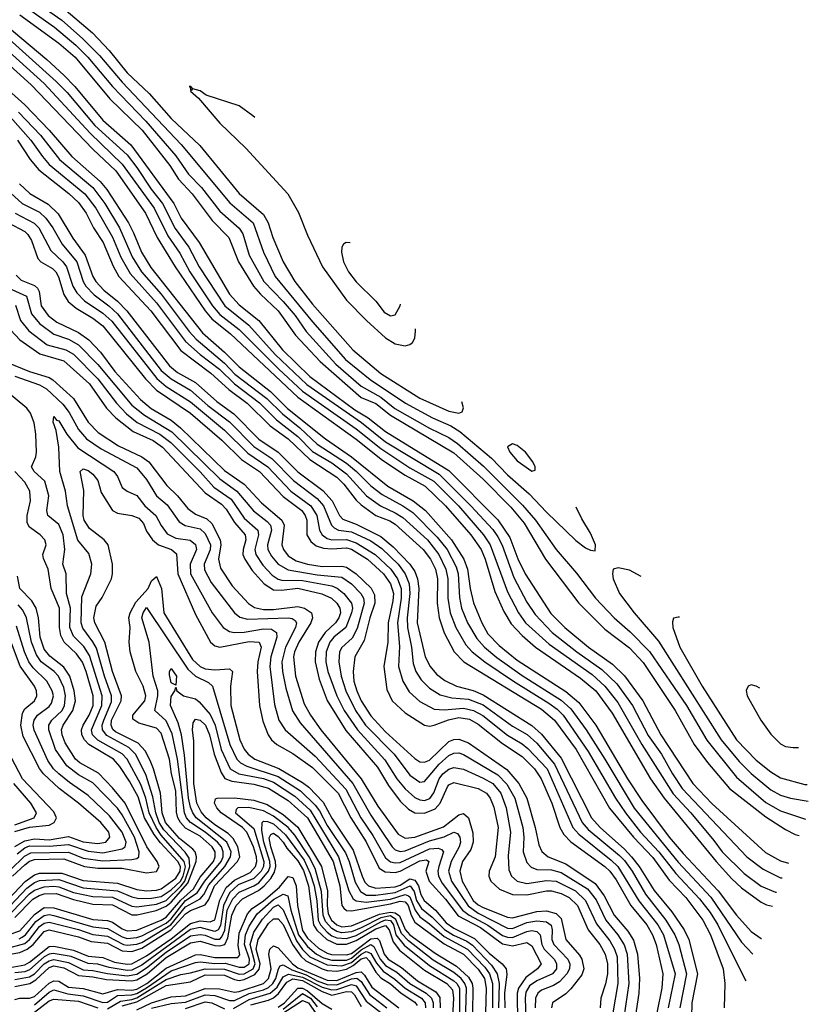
# Model space of a CAD drawing. Header units: inches. Extents: x 501365 to 657855, y 482276 to 547543.
# Tile 927 of 957: x 643629 to 646864, y 491284 to 495324. Entities that reach past the tile are written whole.
import ezdxf

# ---------------------------------------------------------------- set-up
doc = ezdxf.new("R2010")
doc.units = ezdxf.units.IN
doc.header["$MEASUREMENT"] = 0
doc.layers.add('A6449', color=7, linetype='Continuous')

msp = doc.modelspace()

# ---------------------------------------------------------------- linework, layer by layer
at = {"layer": 'A6449', "color": 5}
for points, elevation in [([(643530, 495464.3), (643772.7, 495292.7), (643859.4, 495219.4), (643909.5, 495170), (644010, 495050.1), (644146.8, 494906.8), (644270, 494765.6), (644322.2, 494690), (644375, 494635), (644450, 494538.3), (644530, 494468.3), (644545.1, 494445.1), (644570, 494357.7), (644631.2, 494250), (644710, 494167.9), (644758.8, 494110), (644804.6, 494044.6), (644925.5, 493910), (645030, 493819.9), (645110, 493775.6), (645168.7, 493728.7), (645310, 493648.5), (645389.9, 493609.9), (645425.1, 493585.1), (645532.1, 493492.1), (645692, 493332), (645745.6, 493270), (645830, 493150.6), (645912.7, 493052.7), (645990.6, 492950), (646067.8, 492870), (646132.7, 492812.7), (646212.4, 492732.4), (646364.1, 492510), (646447.4, 492367.4), (646570, 492215.6), (646690, 492112.3), (646750, 492077.8), (646852.6, 492043.6)], 5040), ([(643704.4, 495390), (643802.3, 495322.3), (643887, 495247), (643956.9, 495176.9), (644050, 495067), (644291.6, 494811.6), (644491.8, 494571.8), (644586.4, 494490), (644629.4, 494370), (644677.6, 494270), (644830, 494084.6), (644965.1, 493930), (645067.1, 493847.1), (645212.3, 493750), (645321.9, 493690), (645397.5, 493657.4), (645434.1, 493634.1), (645564.3, 493524.3), (645630, 493456.3), (645718.7, 493378.7), (645790, 493302.7), (645910, 493187.5), (645950, 493157.7), (645970, 493147.4), (645990, 493144.9), (645990.9, 493169.1), (645970, 493217.6), (645935.4, 493275.4), (645912.4, 493323.8)], 5060), ([(643809.9, 495369.9), (643928.3, 495270), (643996.9, 495196.9), (644070, 495105.8), (644160.6, 495020.6), (644250, 494918.9), (644368, 494808), (644530, 494611.3), (644630, 494525), (644649.2, 494490), (644667.3, 494430), (644709.4, 494330), (644757.5, 494250), (644830, 494156.2), (644996.2, 493970), (645110, 493872), (645270, 493771.5), (645390, 493718.1), (645430.4, 493709.6), (645444.8, 493715.2), (645449.2, 493730.8), (645442.6, 493755.4)], 5080), ([(643630, 495343.5), (643790, 495227.5), (643856.4, 495170), (643999.4, 494999.4), (644131.9, 494870), (644245.7, 494725.7), (644281, 494670), (644337.4, 494610), (644419.4, 494499.4), (644486.8, 494430), (644526.5, 494330), (644588.9, 494230), (644617.1, 494197.1), (644690, 494129.1), (644760.1, 494030), (644861.4, 493921.4), (645030, 493774.4), (645090, 493748.8), (645150, 493701.3), (645410, 493547), (645530, 493438.7), (645643.3, 493323.3), (645698.7, 493258.7), (645786.7, 493110), (645922.8, 492930), (646030, 492823.8), (646130, 492746.2), (646186.4, 492686.4), (646317.6, 492490), (646395.7, 492350), (646450, 492277), (646540.5, 492170), (646690, 492053), (646770, 492001.3), (646810, 491981.5), (646826.2, 491977.4)], 5020), ([(643542.3, 495282.3), (643779.2, 495070), (643824.4, 495024.4), (643938.2, 494890), (644070, 494768.9), (644110, 494717.3), (644168.4, 494628.4), (644215.5, 494570), (644267.5, 494467.5), (644323.5, 494390), (644366.2, 494310), (644471.2, 494150), (644568.9, 494070), (644677.3, 493950), (644807.3, 493827.3), (645031, 493671), (645130, 493592.4), (645350, 493459.9), (645480, 493330), (645570, 493232.1), (645590, 493201.6), (645607.7, 493167.7), (645656, 493036), (645710, 492934.4), (645743.5, 492883.5), (645813.6, 492810), (645915.1, 492730), (646017.6, 492657.6), (646078.9, 492598.9), (646143.2, 492510), (646207.7, 492387.7), (646261.4, 492310), (646306.7, 492230), (646347.1, 492170), (646611.5, 491890), (646678.9, 491838.9), (646750, 491803.7), (646756.3, 491802.8)], 4960), ([(643570, 495304.1), (643741.1, 495161.1), (643810, 495096.1), (643855.6, 495050), (643970, 494911.5), (644085.6, 494810), (644262.1, 494570), (644291.2, 494510), (644365, 494410), (644490, 494197.3), (644530, 494153.9), (644610, 494089.4), (644707, 493970), (644820, 493860), (645003.4, 493723.4), (645058.5, 493690), (645130, 493634), (645390, 493473.8), (645590, 493271.4), (645639.1, 493199.1), (645672.2, 493112.2), (645702.1, 493050), (645808, 492888), (645865.4, 492830), (645962.4, 492750), (646060.2, 492680.2), (646110, 492632.6), (646184.6, 492530), (646259.3, 492390), (646390.7, 492190), (646468.6, 492108.6), (646687.8, 491907.8), (646750, 491872.8), (646783.2, 491863.2)], 4980), ([(643525.7, 495245.7), (643730, 495061.5), (643918.3, 494858.3), (644050, 494731.5), (644180.9, 494550), (644236.9, 494436.9), (644286.1, 494366.1), (644327.4, 494290), (644419.6, 494150), (644450, 494114.4), (644530, 494053.4), (644692.3, 493890), (644790, 493800.4), (645010, 493645.4), (645110, 493564.2), (645230, 493485.4), (645328.2, 493430), (645428.7, 493328.7), (645531.7, 493210), (645558.6, 493170), (645630, 492977.2), (645675.9, 492890), (645703.5, 492850), (645801.7, 492761.7), (645977.1, 492637.1), (646030, 492589.8), (646082.2, 492522.2), (646181.3, 492350), (646310, 492148), (646382.2, 492070), (646476.8, 491956.8), (646510.1, 491910), (646601.1, 491821.1), (646670, 491769.1), (646730, 491744.8), (646733.3, 491744.5)], 4940), ([(643483.1, 495230), (643676.7, 495056.7), (643930, 494792.3), (644023.3, 494703.2), (644145.9, 494530), (644192.9, 494430), (644266.5, 494310), (644389.9, 494129.9), (644417, 494097), (644494.7, 494034.7), (644770, 493774.7), (645010, 493603), (645117.2, 493517.2), (645210, 493454.9), (645292.6, 493410), (645376.1, 493330), (645479.8, 493210), (645521.8, 493150), (645539.1, 493110), (645577.7, 492977.7), (645615.3, 492895.3), (645645.7, 492845.7), (645690, 492796.8), (645744.6, 492750), (645930, 492622.7), (645992, 492570), (646059.2, 492479.2), (646217.3, 492210), (646273.4, 492130), (646486.2, 491870), (646550, 491799), (646590, 491761.8), (646670, 491703.3), (646692.7, 491692.7), (646717.6, 491687.3)], 4920), ([(643407.9, 495190), (643650, 494974.6), (643750.6, 494870), (643843.1, 494763.1), (643960, 494660), (643986.7, 494626.7), (644075, 494490), (644096.6, 494450), (644129.3, 494370), (644167.5, 494307.5), (644378.7, 494038.7), (644470, 493959.4), (644530, 493899.3), (644658.6, 493798.6), (644728.4, 493728.4), (644884.2, 493604.2), (644990.7, 493530.7), (645138.7, 493410), (645243.2, 493350), (645293.5, 493310), (645400.5, 493190), (645451.4, 493110), (645466.2, 493070), (645477.3, 492990), (645490.9, 492930.9), (645524.4, 492850), (645550, 492804.9), (645596.2, 492756.2), (645670, 492696.2), (645870, 492567.4), (645922.9, 492522.9), (645992.7, 492430), (646122.9, 492210), (646181.1, 492121.1), (646293.8, 491970), (646350, 491903.1), (646494.7, 491750), (646570.1, 491650), (646630, 491583), (646670, 491554.7), (646671.8, 491554.2)], 4880), ([(644332, 495050), (644324.7, 495050), (644328.5, 495048.5), (644330, 495034), (644337.9, 495037.9), (644330.6, 495030), (644362.2, 495002.2), (644450, 494899.3), (644556.9, 494796.9), (644728.8, 494608.8), (644772.6, 494532.6), (644810, 494439.2), (644871.5, 494310), (644970, 494173.3), (645051.2, 494090), (645130, 494018.7), (645170, 493994), (645210, 493985.5), (645230, 493991.3), (645240.3, 493999.8), (645250, 494017.4), (645253.4, 494046.6), (645252.6, 494055.7)], 5120), ([(644594.5, 494922.4), (644586, 494930), (644530, 494969.9), (644393.9, 495014), (644370, 495032.5), (644340.1, 495040.1), (644332, 495050)], 5120), ([(643590, 494924.6), (643675.6, 494830), (643722.4, 494762.4), (643750.7, 494730), (643895.9, 494610), (643941.8, 494550), (644010, 494431.5), (644044.4, 494350), (644081.9, 494281.9), (644190, 494162), (644310, 494003.5), (644370.2, 493950.2), (644449.4, 493889.4), (644510, 493830), (644612.3, 493752.3), (644682.8, 493682.8), (644770, 493613.7), (644830, 493552.8), (644910, 493505.1), (644970, 493460.6), (645052.4, 493370), (645109.2, 493329.2), (645170, 493301.3), (645201.2, 493281.2), (645301.7, 493190), (645348.9, 493130), (645377.6, 493070), (645385.5, 493030), (645385.4, 492950), (645394.5, 492890), (645417.8, 492830), (645459.7, 492759.7), (645485.8, 492730), (645537.2, 492690), (645655.4, 492610), (645800.1, 492520.1), (645834.5, 492494.5), (645858.2, 492470), (645961.6, 492321.6), (646072.9, 492130), (646113.7, 492070), (646175.5, 491990), (646251.2, 491910), (646320.6, 491820.6), (646417.3, 491717.3), (646460.9, 491660.9), (646493, 491610), (646604.6, 491384.6), (646607.2, 491380.9)], 4840), ([(643624.6, 494944.6), (643714.2, 494850), (643792, 494750), (643930, 494635.1), (643978, 494570), (644038.3, 494470), (644091.1, 494351.1), (644128.5, 494290), (644210, 494197.5), (644324.8, 494044.8), (644353.5, 494013.5), (644470, 493915.3), (644511.3, 493870), (644643.1, 493770), (644706.8, 493706.8), (644778.8, 493650), (644850, 493582.7), (644970, 493504.6), (645011.3, 493470), (645070, 493410.9), (645115.9, 493375.9), (645200.7, 493330), (645242, 493302), (645341.3, 493201.3), (645382.5, 493150), (645419.1, 493079), (645427.4, 493050), (645433, 492953), (645442.1, 492910), (645465.6, 492850), (645504.5, 492784.5), (645535.3, 492750), (645586.9, 492706.9), (645690, 492633.8), (645850, 492532.7), (645890, 492496.8), (645952.4, 492410), (646029.6, 492290), (646150, 492088.7), (646330, 491867.8), (646464.1, 491724.1), (646590, 491538.7), (646635.9, 491490.7)], 4860), ([(643620.8, 494830), (643672.5, 494750), (643707.5, 494707.5), (643830.6, 494610.6), (643870, 494573.6), (643902.3, 494530), (643931.6, 494470), (643971.8, 494410), (644012.5, 494312.5), (644036.3, 494270), (644167.5, 494130), (644290, 493967.2), (644413.8, 493873.8), (644487.1, 493807.1), (644562.4, 493750), (644657, 493657), (644730, 493604.3), (644818.8, 493518.8), (644930, 493446.5), (644958.7, 493418.7), (645010, 493352.7), (645030, 493333.9), (645089.7, 493289.8), (645147.9, 493267.9), (645170, 493253.7), (645284.7, 493150), (645314.6, 493110), (645334.3, 493070), (645343.2, 493030), (645341.9, 492930), (645350, 492870), (645370, 492808.1), (645411.1, 492730), (645450.6, 492690), (645770, 492494.9), (645822.8, 492450), (645912.4, 492330), (646049.2, 492089.1), (646146.8, 491970), (646226.7, 491886.7), (646293.6, 491793.6), (646361.9, 491721.9), (646431.8, 491630), (646463.1, 491570), (646514.1, 491430), (646521.3, 491370), (646518.3, 491270)], 4820), ([(643628, 494650), (643671.1, 494611.1), (643746.5, 494566.5), (643787.1, 494527.1), (643847.5, 494427.5), (643898.1, 494358.1), (643929.6, 494270), (643941.3, 494250), (643974.5, 494214.5), (644030, 494168.8), (644069.2, 494129.2), (644243.5, 493903.5), (644276.9, 493876.9), (644350, 493834.8), (644437.8, 493757.8), (644507.3, 493707.3), (644610, 493603.3), (644689.1, 493549.1), (644770, 493468.3), (644872.2, 493392.2), (644911, 493350), (644941.6, 493290), (644954.5, 493274.5), (645010, 493254.1), (645110, 493202.9), (645160.8, 493160.8), (645230.2, 493090.2), (645250, 493060.1), (645261.7, 493030), (645266.1, 492990), (645259.9, 492850), (645293, 492710), (645312.6, 492670), (645339.1, 492639.1), (645372.9, 492612.9), (645421.3, 492590), (645490, 492571.5), (645530, 492554.5), (645730, 492427.9), (645770, 492392.9), (645850, 492294.3), (645974.4, 492050), (646010.1, 492010), (646110, 491921.4), (646138.9, 491890), (646169.6, 491850), (646231.2, 491751.2), (646303.9, 491663.9), (646354.9, 491590), (646373.3, 491550), (646409.8, 491410), (646386.8, 491290), (646385, 491230)], 4780), ([(643592.5, 494612.5), (643639.6, 494570), (643710, 494534.6), (643736.7, 494510), (643765.5, 494470), (643803.5, 494403.5), (643863.1, 494330), (643889.3, 494250), (643901.2, 494230), (643934.5, 494194.5), (643994.6, 494150), (644030, 494117.6), (644210, 493885.1), (644250, 493849.8), (644330, 493804.3), (644401.3, 493741.3), (644490, 493673.7), (644590, 493572.9), (644663.6, 493523.6), (644752.7, 493432.7), (644850, 493360.1), (644875.6, 493330), (644907.7, 493250), (644918.7, 493238.7), (644936.9, 493230), (644990, 493222.8), (645070, 493185.7), (645114.4, 493154.4), (645181.3, 493090), (645210.5, 493050), (645226.8, 493010), (645229, 492970), (645218.7, 492870), (645220.1, 492830), (645236.2, 492750), (645242.6, 492682.6), (645254.4, 492650), (645275.9, 492615.9), (645310, 492581.1), (645354.1, 492554.1), (645402.1, 492542.1), (645470, 492535.6), (645530, 492513.1), (645650, 492424.9), (645711.2, 492391.2), (645750, 492356.2), (645822.6, 492270), (645936.5, 492030), (645961.6, 492001.6), (646090, 491895.3), (646110, 491874), (646141.1, 491830), (646195.9, 491735.9), (646279.2, 491630), (646316.7, 491570), (646332.9, 491530), (646364.9, 491410), (646336.7, 491270)], 4760), ([(643610.5, 494530), (643689.1, 494489.1), (643707.8, 494470), (643756.5, 494376.5), (643806.6, 494330), (643821.3, 494310), (643848, 494230), (643863.5, 494203.5), (643895.3, 494170), (643970, 494120.2), (644006.7, 494086.7), (644191.7, 493851.7), (644230, 493818.8), (644330, 493756.2), (644470, 493640.3), (644565.4, 493545.4), (644647.5, 493490), (644742, 493390), (644824.1, 493330), (644848.7, 493290), (644858.5, 493230), (644870, 493209.7), (644890, 493196), (644910, 493190), (644970, 493191.1), (645010, 493177), (645087.7, 493130), (645151.2, 493070), (645178.5, 493030), (645193.4, 492990), (645193.8, 492950), (645179.3, 492850), (645187.8, 492752.2), (645183.4, 492670), (645200.6, 492610), (645226.7, 492566.7), (645270, 492526.1), (645330, 492495.5), (645370, 492492.4), (645450, 492499.5), (645491.4, 492490), (645528.8, 492468.8), (645630, 492387.9), (645690, 492353.1), (645713.9, 492333.9), (645792.2, 492250), (645897.8, 492010), (645922.4, 491982.4), (646056, 491876), (646082.6, 491850), (646168.9, 491709), (646246.6, 491610), (646269.8, 491570), (646318.2, 491410), (646289.8, 491270)], 4740), ([(643583.1, 494490), (643650, 494455.3), (643663.1, 494443.1), (643677.6, 494417.6), (643703.7, 494343.7), (643716.3, 494330), (643763.4, 494303.4), (643777.3, 494290), (643788.6, 494268.6), (643810, 494195.9), (643828.3, 494168.3), (643860.8, 494140.8), (643930, 494099.3), (643970, 494068.1), (644146, 493850), (644190, 493803.9), (644329.8, 493709.8), (644458.3, 493598.3), (644539.1, 493519.1), (644613, 493470), (644710, 493367), (644786.5, 493310), (644800.9, 493290), (644807, 493270), (644807.1, 493210), (644823, 493183), (644845.6, 493165.6), (644875.1, 493155.1), (644910, 493152.6), (644970, 493156.5), (644990, 493151.6), (645055.3, 493110), (645121.9, 493050), (645149.8, 493009.8), (645162.3, 492970), (645159.9, 492940.1), (645140.2, 492850), (645139.9, 492770), (645122.8, 492670), (645135.8, 492575.8), (645157.3, 492530), (645210, 492480.1), (645290, 492429.3), (645310, 492425.6), (645329.3, 492429.3), (645388.1, 492451.9), (645430, 492460.8), (645474.3, 492454.3), (645510, 492433.5), (645610, 492354.3), (645690, 492300.9), (645740.7, 492250), (645768.2, 492210), (645811.9, 492110), (645845.1, 492010), (645860.8, 491980.8), (645890.5, 491950.5), (646029.5, 491849.5), (646050, 491830), (646075.4, 491795.4), (646136.3, 491690), (646202, 491610), (646225.5, 491570), (646239.8, 491530), (646267.8, 491410), (646262.8, 491350), (646242.7, 491250)], 4720), ([(644968, 494410), (644957.2, 494402.8), (644951.2, 494390), (644949.5, 494370), (644957.3, 494330), (644977.9, 494290), (645010, 494248.8), (645090, 494169.5), (645124.5, 494124.5), (645150, 494108.8), (645170, 494113.6), (645190, 494150.4), (645190.9, 494157)], 5140), ([(644984.3, 494408.6), (644968, 494410)], 5140), ([(643615.4, 494275.3), (643635, 494255), (643690, 494233.1), (643702, 494222), (643709.1, 494209.1), (643717.4, 494150), (643746, 494110), (643782.4, 494082.4), (643870, 494041), (643912.6, 494010), (643960.2, 493960.2), (644020, 493880), (644125.4, 493765.4), (644168.9, 493728.9), (644250, 493680.3), (644289.5, 493650), (644470, 493474.9), (644550, 493418.7), (644621.8, 493341.8), (644704.9, 493270), (644713.6, 493250), (644704.8, 493170), (644711.4, 493150), (644730, 493124.6), (644763.2, 493103.2), (644810, 493089.5), (644870, 493080.9), (644950, 493082), (644970, 493077.1), (645010, 493049.8), (645070.9, 492990.9), (645084.8, 492964.8), (645085.7, 492930), (645065, 492870), (645042.9, 492777.1), (645003.8, 492710), (644996.8, 492650), (645000, 492610), (645011.6, 492570), (645030.6, 492530), (645070, 492467.7), (645130, 492402.5), (645250, 492293), (645270, 492279.7), (645290, 492277.1), (645310, 492286.6), (645390, 492362.1), (645410, 492371.4), (645430, 492372.7), (645470, 492356.4), (645627.1, 492247.1), (645677, 492190), (645709.1, 492130), (645743.5, 492010), (645758.1, 491938.1), (645771, 491911), (645797, 491890), (645870, 491860.9), (645990, 491779.4), (646027.2, 491730), (646067.7, 491650), (646124.4, 491584.4), (646147.4, 491547.4), (646163, 491490), (646171.5, 491390), (646169.4, 491330), (646153.9, 491230)], 4680), ([(643596.7, 494216.7), (643657.7, 494190), (643677.6, 494117.6), (643710, 494077), (643770, 494033.2), (643830, 494013.3), (643870.4, 493990), (643950, 493909.2), (644090, 493742.6), (644141, 493701), (644253.1, 493633.1), (644450, 493439.5), (644520.4, 493390), (644588.8, 493308.8), (644645.1, 493265.1), (644658.1, 493250), (644662.8, 493230), (644645.5, 493170), (644647.2, 493150), (644662.3, 493122.3), (644690.2, 493090.2), (644730, 493066.8), (644850, 493046.4), (644950, 493036.5), (644989.7, 493010), (645028.1, 492970), (645039.6, 492950), (645042, 492930), (645013.4, 492826.6), (644993.4, 492786.6), (644950, 492748.5), (644941.5, 492730), (644939, 492690), (644947.5, 492630), (644966.5, 492570), (645006.8, 492490), (645048.1, 492430), (645165.8, 492310), (645230, 492225), (645270, 492195.2), (645290, 492198.1), (645350, 492270), (645390, 492304.5), (645410, 492314.3), (645430, 492315.6), (645450, 492309.5), (645590, 492225.8), (645627.3, 492187.3), (645660.5, 492130), (645693.4, 492010), (645697.1, 491970), (645695, 491910), (645710, 491866), (645726.9, 491846.9), (645750, 491837.5), (645810, 491836.7), (645850, 491825.6), (645958, 491758), (645993.4, 491713.4), (646032.9, 491630), (646083.1, 491570), (646108.5, 491528.5), (646120.9, 491490), (646127.8, 491370), (646108, 491230)], 4660), ([(643612.1, 494152.1), (643633.1, 494090), (643667.5, 494047.5), (643742.7, 493990), (643819.2, 493970), (643850, 493950.9), (643950, 493850.3), (644027, 493750), (644067.4, 493707.4), (644111.7, 493671.7), (644204, 493624), (644248.9, 493588.9), (644370, 493468.9), (644426.3, 493406.3), (644496.4, 493356.4), (644550, 493279.2), (644605.5, 493230), (644608.3, 493210), (644593.3, 493150), (644597.7, 493130), (644626.1, 493086.1), (644664.9, 493044.9), (644689, 493029), (644704.9, 493024.9), (644790, 493023.1), (644910, 493000.7), (644931.6, 492991.6), (644959.4, 492970), (644990.9, 492930), (644994, 492910), (644990.7, 492890), (644967.7, 492830), (644918, 492790), (644900.8, 492770), (644886.4, 492730), (644885.1, 492690), (644893, 492650), (644929.7, 492549.7), (644960.6, 492490), (645014.4, 492410), (645127.7, 492287.7), (645176.9, 492210), (645210, 492168.6), (645250, 492133.1), (645270, 492123.2), (645290, 492120.4), (645311.2, 492128.8), (645328.2, 492151.8), (645350.3, 492209.7), (645364.7, 492230), (645390, 492249.2), (645410, 492255.4), (645450, 492248.5), (645530, 492212.7), (645569.6, 492189.6), (645603, 492150), (645625.1, 492090), (645642.6, 491990), (645632.9, 491892.9), (645635.9, 491835.9), (645646.1, 491810), (645670, 491789), (645710, 491779.8), (645790, 491792.8), (645830, 491789.6), (645909.5, 491749.5), (645950.3, 491710.3), (645995, 491615), (646050, 491545.3), (646069.6, 491510), (646079.5, 491479.5), (646082.4, 491370), (646061.9, 491250)], 4640), ([(643591.3, 494051.3), (643629.6, 494010), (643712.6, 493952.6), (643810, 493924.4), (643915.7, 493830), (643985.5, 493730), (644023.4, 493690), (644094.9, 493634.9), (644177.1, 493597.1), (644215.3, 493570), (644390, 493382.6), (644456.5, 493336.5), (644476.2, 493316.2), (644510, 493260.4), (644554.6, 493210), (644556.8, 493190), (644545.4, 493150), (644545.2, 493130), (644552.3, 493110), (644583.5, 493063.5), (644631.9, 493010), (644670, 492985.4), (644703.1, 492983.1), (644770, 492991.5), (644868.5, 492968.5), (644908.8, 492950), (644930.2, 492930.2), (644942.5, 492910), (644944.7, 492890), (644938.9, 492870), (644925.3, 492850), (644882.4, 492810), (644855.4, 492770), (644842.7, 492730), (644841.3, 492690), (644857.9, 492617.9), (644890, 492530.6), (644967.7, 492407.7), (645097.6, 492257.6), (645142.5, 492182.5), (645190, 492118.2), (645224.3, 492084.3), (645249.8, 492069.8), (645290, 492068.3), (645334, 492086), (645354.3, 492110), (645383.7, 492176.3), (645390, 492185.1), (645410, 492194.2), (645510, 492169.5), (645544.2, 492150), (645558.9, 492130), (645573.6, 492093.6), (645591.7, 492010), (645579.2, 491890), (645554.7, 491830), (645553.6, 491810), (645561.8, 491790), (645596.8, 491756.8), (645650, 491735.5), (645710, 491732.8), (645790, 491750.3), (645810, 491750), (645850, 491739.3), (645882.8, 491722.8), (645917.3, 491690), (645960.8, 491590), (646009.5, 491530), (646030.3, 491490), (646040.5, 491450), (646039.7, 491410), (646031.9, 491368.1), (646013.4, 491310), (646010.6, 491270)], 4620), ([(643549.1, 493929.1), (643670, 493880.2), (643750, 493855.3), (643765.8, 493845.8), (643849.9, 493769.9), (643910, 493672.6), (643950.6, 493630.6), (644035.3, 493575.3), (644130.8, 493530.8), (644159.3, 493510), (644233.3, 493413.3), (644276.5, 493370), (644318.6, 493318.6), (644350, 493295.5), (644396.6, 493276.6), (644416.8, 493256.8), (644451.4, 493190), (644453.9, 493170), (644445.2, 493110), (644453, 493073), (644501.4, 493001.4), (644568.1, 492928.1), (644592.7, 492912.7), (644630, 492904.4), (644670, 492904.2), (644770, 492916.9), (644797, 492910), (644825.7, 492890), (644830.8, 492870), (644823.1, 492850), (644773.8, 492770), (644756.8, 492730), (644753.1, 492710), (644761.3, 492630), (644796.8, 492516.8), (644821.7, 492470), (644864.5, 492410), (645029.7, 492209.7), (645097.9, 492097.9), (645182.1, 491982.1), (645210, 491965.6), (645250, 491969.8), (645368.2, 492011.8), (645430, 492061.5), (645450, 492066.6), (645470.8, 492050), (645488.2, 491988.2), (645489.8, 491950), (645480.1, 491919.9), (645445.2, 491870), (645434.8, 491830), (645444.9, 491790), (645490, 491709.8), (645510, 491692.1), (645530, 491681.8), (645630, 491641.3), (645650, 491639.4), (645750, 491664.7), (645790, 491668.5), (645830, 491656.3), (645850, 491635.7), (645870.1, 491550), (645926, 491486), (645934.5, 491470), (645942.9, 491430), (645934.7, 491405.3), (645890, 491347.6), (645870, 491327), (645814.8, 491290), (645810.1, 491270)], 4580), ([(643610, 493861.4), (643710, 493826), (643739, 493810), (643806.5, 493746.5), (643831.8, 493711.8), (643870, 493642.7), (643903.7, 493603.7), (643963.2, 493563.2), (644110, 493485.5), (644150, 493437.6), (644190.5, 493370.5), (644234.1, 493334.1), (644283.6, 493263.6), (644308.1, 493248.1), (644370, 493234.8), (644390, 493215.4), (644412.4, 493170), (644411, 493149), (644385.9, 493090), (644387.4, 493067.4), (644415.4, 493015.3), (644510.5, 492890.6), (644532.6, 492872.6), (644563.8, 492863.8), (644730.3, 492870.3), (644747.2, 492867.2), (644758.9, 492858.9), (644765.4, 492850), (644761, 492830), (644719.8, 492750), (644705.2, 492690), (644707.7, 492650), (644721, 492581), (644748.9, 492488.9), (644779.1, 492439.1), (644995.8, 492190), (645070, 492060.3), (645157.1, 491930), (645170, 491918.4), (645190, 491911.2), (645210, 491914.5), (645310, 491954.6), (645370, 491971.3), (645410, 491990.1), (645425.5, 491985.5), (645435.3, 491970), (645436.9, 491950), (645431.6, 491930), (645398.6, 491870), (645388.7, 491830), (645400.7, 491790), (645468.3, 491688.3), (645510, 491658.1), (645630, 491597.2), (645650, 491596), (645710, 491619.4), (645750, 491627.1), (645790, 491622.9), (645808.9, 491608.9), (645814, 491590), (645812.4, 491550), (645819.6, 491530), (645877.2, 491470), (645885.9, 491450), (645884.6, 491430), (645874.2, 491410), (645843.8, 491376.2), (645819.1, 491360.9), (645770, 491342.1), (645754.1, 491330), (645744.7, 491310), (645743.1, 491270)], 4560), ([(643590, 491688.6), (643658.8, 491761.2), (643690, 491784), (643710, 491792.2), (643790, 491796.3), (643890, 491762.6), (644030, 491749.9), (644090, 491724.7), (644117.9, 491717.9), (644170, 491719.7), (644210, 491727.3), (644250, 491753.4), (644288.6, 491790), (644299.7, 491810), (644309, 491849), (644304.5, 491870), (644210, 491978.1), (644188.6, 492010), (644160.6, 492070), (644146.4, 492130), (644126.3, 492186.3), (644070.3, 492290.2), (644050, 492312.2), (643950, 492368.2), (643928.5, 492390), (643924.1, 492410), (643966.2, 492510), (643967.7, 492550), (643915.3, 492715.3), (643892, 492752), (643850, 492795.2), (643834.4, 492830), (643838.4, 492910), (643821.3, 492970), (643819.5, 493050), (643806.4, 493090), (643815.2, 493150), (643808.1, 493210), (643790, 493252.5), (643744.5, 493290), (643740.8, 493310), (643748.3, 493370), (643732.9, 493430), (643689, 493470), (643677.6, 493490), (643696.2, 493530), (643699, 493550), (643696.2, 493623.8), (643688.8, 493670), (643673.2, 493710), (643658.4, 493730), (643562.6, 493810)], 4560), ([(643597, 491663), (643670, 491738.1), (643690, 491752.5), (643730, 491766.5), (643770, 491769.7), (643790, 491766.8), (643850, 491743.7), (643930, 491726.1), (644010, 491723.7), (644090, 491687.5), (644110, 491684), (644190, 491694.6), (644230.5, 491710), (644292.3, 491770), (644307.3, 491790), (644326.7, 491850), (644324.4, 491884.4), (644308.6, 491908.6), (644220.7, 492000.7), (644202.1, 492030), (644187.3, 492070), (644175.9, 492135.9), (644146.9, 492226.9), (644104.5, 492310), (644077.4, 492337.4), (643987.3, 492387.3), (643968.6, 492410), (643967.9, 492430), (643974.1, 492450), (644005.5, 492525.5), (644005.9, 492550), (643976.8, 492630), (643944.8, 492744.8), (643930, 492771.9), (643887.8, 492827.8), (643882.2, 492850), (643884.4, 492955.6), (643921.2, 493050), (643925.6, 493090), (643913.3, 493133.3), (643868, 493188), (643825.4, 493330), (643817.4, 493390), (643793.4, 493470), (643790.6, 493570.6), (643778.7, 493638.7), (643766.9, 493673.1), (643770, 493695.6), (643780.4, 493680.4), (643790, 493677.4), (643823.3, 493623.3), (643867.4, 493567.4), (644015.1, 493470), (644030.1, 493450), (644050, 493404.9), (644070.1, 493390.1), (644110, 493372.1), (644142.8, 493330), (644188.3, 493290), (644209, 493249), (644234.8, 493214.8), (644270, 493196.5), (644328, 493188), (644350.3, 493170.3), (644353.9, 493150), (644328.7, 493090), (644330.6, 493050), (644418.6, 492890), (644463.8, 492830), (644490, 492813.9), (644509.3, 492809.3), (644550, 492811.4), (644630, 492825.3), (644662.7, 492822.7), (644682.9, 492810), (644683.4, 492790), (644659.8, 492710), (644654.7, 492670), (644674.8, 492514.8), (644692.8, 492450), (644717.7, 492410), (644841.9, 492301.9), (644967, 492167), (645028.8, 492050), (645077.3, 491977.3), (645130, 491885.6), (645150, 491869), (645170, 491864.2), (645190, 491866.4), (645310, 491922.5), (645345.2, 491925.2), (645359.6, 491919.6), (645367.5, 491910), (645347.9, 491850), (645344.6, 491830), (645347.5, 491810), (645361.8, 491781.8), (645445.9, 491670), (645472.5, 491650), (645549.4, 491609.4), (645610, 491566.9), (645630, 491559.3), (645650, 491558.3), (645710, 491583), (645730, 491586.7), (645750, 491583.2), (645763.8, 491570), (645771.5, 491530), (645781.1, 491510), (645822, 491470), (645831.8, 491451.8), (645830.6, 491430), (645815.2, 491410), (645750, 491381.1), (645720.5, 491359.5), (645705.5, 491334.5), (645702, 491310), (645706, 491226)], 4540), ([(643583.7, 491716.3), (643651.4, 491788.5), (643690, 491815.9), (643710, 491822.3), (643802.5, 491822.5), (643890, 491791.6), (644030, 491781), (644110, 491754.9), (644150, 491750), (644190, 491752), (644210, 491757.7), (644270, 491802), (644288.2, 491830), (644288.8, 491850), (644278, 491870), (644206.6, 491946.6), (644181.1, 491981), (644141.9, 492050), (644115.1, 492135.1), (644080.4, 492200.4), (644040.2, 492260.2), (644014.2, 492290), (643913.2, 492350), (643894.6, 492370), (643884.4, 492390), (643882.8, 492410), (643889.8, 492430), (643913.7, 492470), (643930.3, 492510), (643930.3, 492550), (643902.4, 492650), (643887.4, 492687.4), (643862.8, 492722.8), (643812.3, 492770), (643797.7, 492797.7), (643792, 492830), (643792.7, 492910), (643758.5, 492990), (643746.5, 493070), (643726.8, 493113.2), (643724.5, 493130), (643737.9, 493170), (643733.1, 493190), (643714, 493210), (643670, 493242.5), (643660.2, 493260.2), (643659.4, 493290), (643674.1, 493350), (643670.8, 493390), (643650, 493426.5), (643608.8, 493470)], 4580), ([(643610, 491640.3), (643683.9, 491716.1), (643708.9, 491731.1), (643730, 491737.5), (643778.6, 491738.6), (643850, 491714.3), (643930, 491695.5), (644010, 491692.4), (644090, 491651.5), (644111.2, 491651.2), (644188.9, 491668.9), (644230, 491687), (644250, 491703.7), (644318.6, 491781.4), (644352.8, 491870), (644355.2, 491890), (644348.9, 491910), (644340.2, 491920.2), (644285, 491965), (644227.9, 492030), (644213.8, 492070), (644206.6, 492150), (644177.9, 492250), (644165, 492285), (644143.7, 492323.7), (644115.2, 492355.2), (644022.4, 492402.4), (644011.9, 492411.9), (644004, 492430), (644006, 492450), (644045.1, 492530), (644046.4, 492550), (644010, 492649.9), (643979.2, 492770), (643937.4, 492850), (643933, 492870), (643942.7, 492917.3), (643967, 492953), (644005.7, 493030), (644010.4, 493050), (644010.4, 493090), (643992.6, 493170), (643976.4, 493190), (643915.9, 493235.9), (643894.5, 493270), (643889.7, 493290.3), (643891.9, 493391.9), (643876.8, 493470), (643890, 493481.3), (643910, 493474.7), (643930, 493459.2), (643950, 493432.6), (643964.2, 493384.2), (644010, 493310.4), (644030, 493298.8), (644090, 493290), (644118.4, 493278.4), (644136.8, 493256.8), (644150, 493225.6), (644174.6, 493190), (644199.2, 493170), (644251.4, 493150), (644272.9, 493132.9), (644278.7, 493050), (644350, 492883.5), (644412.2, 492770), (644430, 492754.6), (644450, 492749.5), (644570, 492773.3), (644611.1, 492770), (644619.7, 492750), (644606, 492690), (644603.5, 492650), (644613.4, 492510), (644626, 492446), (644648.3, 492390), (644662.3, 492370), (644684.7, 492350), (644750, 492313.8), (644830, 492256), (644935, 492150), (644987.9, 492050), (645051, 491951), (645103.4, 491843.4), (645128.2, 491828.2), (645170, 491825.6), (645190, 491830.2), (645270, 491873), (645297.6, 491877.6), (645307.6, 491870), (645294.9, 491830), (645308.7, 491790), (645375.5, 491715.5), (645427.7, 491647.7), (645518.9, 491598.9), (645610, 491533.1), (645650, 491524.8), (645710, 491538.2), (645730, 491524.7), (645767.9, 491450), (645752.7, 491430), (645705.2, 491394.8), (645675.2, 491350), (645670.3, 491329.7), (645671.8, 491210)], 4520), ([(646084.7, 493075.3), (646064, 493070), (646060.3, 493050), (646063.2, 493030), (646090.1, 492970), (646150, 492890.1), (646250, 492773.9), (646507.1, 492370), (646580.2, 492280.2), (646630, 492231.5), (646710, 492163.9), (646750, 492142.1), (646790.6, 492130.6), (646863.9, 492117.9)], 5060), ([(646178.7, 493039.9), (646130, 493065.2), (646084.7, 493075.3)], 5060), ([(643550, 491558.7), (643630, 491586.1), (643690, 491652.8), (643730, 491680.9), (643770, 491680.8), (643930, 491632.7), (643990, 491628.5), (644010, 491621.8), (644050, 491593.8), (644070, 491586.2), (644110, 491588.3), (644210, 491629.8), (644230, 491641.6), (644290, 491711), (644342.3, 491757.7), (644370, 491805.7), (644424.1, 491870), (644431.6, 491890), (644430.5, 491910), (644418.2, 491930), (644370, 491974.3), (644310, 492007.2), (644289, 492030), (644278.2, 492050), (644272.1, 492072.1), (644270, 492160.2), (644251.4, 492230), (644244, 492290), (644210, 492397.1), (644190, 492417.9), (644118.3, 492438.3), (644093.9, 492453.9), (644092.8, 492470), (644142.3, 492530), (644147.2, 492550), (644135.8, 492590), (644105.9, 492650), (644082.8, 492730), (644078.7, 492770), (644083, 492830), (644077.6, 492870), (644082.1, 492890), (644106.4, 492933.6), (644156.4, 492990), (644170, 493021.8), (644190, 493039), (644211.2, 492990), (644220.8, 492890), (644338.6, 492698.6), (644369, 492670), (644390, 492660.7), (644430, 492657), (644490, 492660.3), (644502, 492650), (644493.8, 492590), (644496, 492510), (644532.5, 492370), (644550.4, 492330.4), (644566.7, 492310), (644594.3, 492290), (644692, 492252), (644790, 492194.6), (644814.8, 492174.8), (644873.5, 492113.5), (644910, 492047.8), (644996.5, 491916.5), (645033.4, 491810), (645045.6, 491785.6), (645059.7, 491770), (645090, 491760.6), (645170, 491766.8), (645190, 491773.4), (645230, 491798.7), (645250, 491793.4), (645264.6, 491770), (645274.3, 491734.3), (645287.9, 491710), (645334.9, 491670), (645379, 491619), (645410, 491596.9), (645494.9, 491554.9), (645554.7, 491494.7), (645608.7, 491450), (645624.8, 491430), (645628, 491408), (645618.5, 491330), (645618.8, 491270)], 4480), ([(643600.3, 491810), (643650, 491856.2), (643670, 491870.9), (643690, 491878.4), (643810, 491881), (643895, 491850), (643950, 491843.5), (644050, 491843), (644150, 491824.1), (644190, 491829.5), (644201.4, 491850), (644193.4, 491870), (644150.5, 491930.5), (644062.3, 492110), (644010, 492172.8), (643952.2, 492232.2), (643875.4, 492275.4), (643858, 492290), (643816.4, 492356.4), (643803.2, 492390), (643801.2, 492410), (643807.9, 492430), (643847.7, 492490), (643857.8, 492530), (643852.3, 492570), (643835.4, 492630), (643810, 492667.7), (643752.5, 492712.5), (643730, 492741.3), (643714, 492790), (643706.6, 492870), (643697.6, 492910), (643679.3, 492939.3), (643630.3, 492990), (643620.3, 493040.3)], 4620), ([(643590, 491834.3), (643648.5, 491891.5), (643674.9, 491905.1), (643829.1, 491909), (643890, 491884.1), (643970, 491873.2), (644090, 491878.3), (644110, 491882.4), (644118.4, 491890), (644119.3, 491910), (644099.6, 491970), (644050, 492062), (644030, 492089.2), (643930, 492193), (643870, 492226.1), (643822.5, 492262.5), (643776, 492330), (643748.3, 492410), (643748.7, 492430), (643761.7, 492450), (643803.8, 492490), (643813.7, 492510), (643817.3, 492550), (643810, 492583.7), (643789, 492630), (643770.6, 492650), (643717.9, 492690), (643697.8, 492717.8), (643678.4, 492770), (643657, 492870), (643641.9, 492901.9), (643622.8, 492922.8)], 4640), ([(643627.2, 491552.8), (643640.1, 491559.9), (643653.1, 491570), (643695.7, 491624.3), (643730, 491649.2), (643750, 491652.3), (643770, 491648.8), (643930, 491601.7), (643990, 491595.5), (644050, 491560.6), (644070, 491554.9), (644110, 491558.1), (644130, 491564.6), (644230, 491617.7), (644250, 491635.4), (644310, 491710.2), (644357.8, 491742.2), (644388.9, 491790), (644456, 491870), (644463.4, 491890), (644463.9, 491910), (644456.5, 491930), (644440.1, 491950), (644390, 491990.8), (644330.1, 492030.1), (644313.3, 492050), (644304.7, 492070), (644276.7, 492290), (644254.4, 492394.4), (644230, 492447.9), (644183.2, 492490), (644195.8, 492550), (644195.4, 492570), (644177, 492630), (644161.1, 492770), (644130.4, 492869.6), (644135.4, 492890), (644150, 492912.1), (644318.8, 492658.9), (644350, 492630.3), (644404.4, 492604.4), (644420.7, 492590), (644491.2, 492350), (644519.9, 492290), (644534.8, 492274.8), (644561.1, 492261.1), (644690, 492219), (644780.7, 492160.7), (644841.1, 492101.1), (644858.4, 492078.4), (644890, 492017.9), (644965.1, 491905.1), (644980.7, 491870), (645005.4, 491785.4), (645027.3, 491747.3), (645052.4, 491732.4), (645090, 491732.3), (645170, 491742.6), (645230.6, 491770), (645247.5, 491747.5), (645257.6, 491710), (645278, 491678), (645321.7, 491641.7), (645371.5, 491591.5), (645408.5, 491568.5), (645463.6, 491543.6), (645487, 491527), (645564.4, 491444.4), (645587.4, 491410), (645596, 491370), (645593.8, 491270)], 4460), ([(646330, 492872.9), (646311.3, 492868.7), (646306.4, 492853.6), (646308.3, 492830), (646337.5, 492750), (646428.4, 492590), (646570, 492368.9), (646650, 492285.5), (646710, 492238.4), (646750, 492213.7), (646850, 492186), (646859.1, 492186.2)], 5080), ([(646335.7, 492872.5), (646330, 492872.9)], 5080), ([(643618.7, 491901.3), (643650, 491926.5), (643670, 491933.9), (643750, 491932.8), (643830, 491940.2), (643910, 491912.9), (643970, 491906.3), (644050, 491921.8), (644061.6, 491930), (644066, 491950), (644050, 491990.6), (643997.9, 492057.9), (643910, 492141.5), (643833.7, 492193.7), (643789.6, 492230), (643768.4, 492250), (643744.9, 492284.9), (643688.5, 492408.5), (643685.2, 492430), (643689.3, 492450.7), (643702.3, 492470), (643750, 492505.7), (643760.4, 492519.6), (643767.4, 492550), (643762.8, 492570), (643740.8, 492610), (643685.2, 492665.2), (643667, 492690), (643649.3, 492730), (643616, 492836)], 4660), ([(643610, 491931.4), (643650, 491955.4), (643690, 491962.6), (643750, 491959.6), (643830, 491972.7), (643890, 491951), (643950, 491944.1), (643982.4, 491950), (643999.5, 491970), (643994.6, 491990), (643962.7, 492030), (643871.1, 492110), (643791.9, 492170), (643727.2, 492230), (643710, 492251.7), (643643.2, 492383.2), (643634.2, 492430), (643640.7, 492479.3), (643650, 492497.1), (643690.3, 492530), (643700.3, 492550), (643698.8, 492570), (643689.9, 492590), (643631.5, 492671.5), (643587.3, 492787.3)], 4680), ([(643570, 491511.5), (643650, 491533.2), (643670, 491550.2), (643710, 491603.1), (643730, 491617.2), (643750, 491620.9), (643870, 491591.2), (643930, 491570.6), (643990, 491564.2), (644055.7, 491530), (644070, 491526.5), (644110, 491530.6), (644130, 491537.5), (644249, 491610), (644310, 491684), (644370, 491716.6), (644385.3, 491734.7), (644405.6, 491774.4), (644471.2, 491850), (644494.7, 491890), (644496.1, 491910), (644478.9, 491950), (644353.7, 492050), (644339.2, 492070), (644330, 492092.7), (644321.3, 492130), (644305.8, 492305.8), (644293.3, 492390), (644279, 492439), (644247.3, 492510), (644250, 492547.2), (644265.7, 492570), (644270, 492586), (644273.6, 492570), (644301.6, 492550), (644350, 492536.9), (644365.8, 492525.8), (644410, 492473.8), (644431.4, 492430), (644455.4, 492330), (644492.7, 492250), (644528.3, 492230), (644629.8, 492210.2), (644670, 492195.6), (644757.9, 492137.9), (644820.2, 492080.2), (644937, 491890), (644979.7, 491750), (644997.6, 491717.6), (645010, 491708.2), (645050, 491703.3), (645150, 491716.2), (645210, 491735.1), (645224.6, 491730), (645230, 491725.4), (645251, 491671), (645270, 491642.9), (645310, 491614.6), (645370, 491562.2), (645466.4, 491510), (645536.7, 491436.7), (645556.1, 491410), (645568.5, 491370), (645568.1, 491270)], 4440), ([(646630, 492595.2), (646617.6, 492590), (646608.8, 492571.2), (646613.1, 492550), (646669.6, 492450), (646710, 492393.1), (646750, 492352.7), (646770, 492342.6), (646802.5, 492337.5), (646823.4, 492338.5)], 5120), ([(646665.3, 492582), (646650, 492589.8), (646630, 492595.2)], 5120), ([(643590, 491490.6), (643630, 491497.3), (643659.8, 491510), (643684.2, 491530), (643730, 491582.4), (643750, 491589.5), (643870, 491561.2), (643921.9, 491541.9), (643990, 491535.4), (644050, 491503.6), (644090, 491501), (644130, 491514.4), (644248.9, 491590), (644310, 491655.1), (644330, 491669.2), (644390, 491692.8), (644405.2, 491714.8), (644427.9, 491770), (644522.5, 491870), (644531.7, 491890), (644524.2, 491930), (644504.5, 491964.5), (644484.7, 491984.7), (644430, 492020.3), (644394.9, 492050), (644374, 492074), (644356, 492110), (644344.1, 492190), (644344.1, 492364.1), (644337.9, 492410), (644340.5, 492439.5), (644350, 492453.5), (644370, 492449.6), (644392.1, 492430), (644407.7, 492390), (644426.9, 492310), (644455.5, 492235.5), (644470.8, 492210.9), (644499.5, 492199.5), (644590, 492188), (644650, 492170.9), (644730, 492120.3), (644809.9, 492049.9), (644915, 491870), (644942.3, 491770), (644950, 491690.1), (644958.4, 491678.4), (644970, 491669.1), (644990, 491667.9), (645150, 491696), (645190, 491707), (645210, 491704.9), (645222.2, 491690), (645234.4, 491650), (645250, 491621.7), (645370, 491532.5), (645449.4, 491489.4), (645510, 491428.9), (645535.9, 491390), (645543.1, 491350), (645540.3, 491250)], 4420), ([(643610, 491992.8), (643670, 492011.4), (643750, 492019), (643770.6, 492030), (643780.3, 492050), (643770, 492074.6), (643640.6, 492210), (643567.3, 492350)], 4720), ([(643610, 492020.2), (643688.9, 492050), (643698.4, 492070), (643674.9, 492110), (643605.4, 492190)], 4740), ([(643590, 491435.8), (643650, 491446.3), (643670, 491456.7), (643750, 491520.9), (643770, 491523.3), (643850, 491506.5), (643910, 491482.2), (643970, 491476.8), (644017.8, 491457.8), (644070, 491448.4), (644090, 491450.5), (644150, 491483.2), (644250, 491552.4), (644330, 491616), (644370, 491626.4), (644410, 491622.6), (644429.6, 491630.4), (644450, 491711.3), (644476.5, 491763.5), (644510, 491794.1), (644574.9, 491825.1), (644597, 491850), (644602.5, 491870), (644600.2, 491890), (644588.1, 491930), (644561.6, 491990), (644543, 492010), (644455.4, 492070), (644438.5, 492090), (644428.8, 492110), (644432.1, 492127.9), (644439.5, 492130), (644510, 492131), (644590, 492122.2), (644643.8, 492103.8), (644710, 492062.5), (644770.6, 492010.6), (644867.7, 491850), (644891.7, 491750), (644890, 491690), (644895.2, 491655.2), (644908.9, 491628.9), (644930, 491610), (644950, 491602.8), (644990, 491605.8), (645105.7, 491654.3), (645150, 491662.9), (645170, 491660.2), (645187, 491647), (645210, 491591.8), (645230, 491569.9), (645333.7, 491493.7), (645420.8, 491440.8), (645470, 491395.4), (645485, 491370), (645488.5, 491350), (645486.9, 491250)], 4380), ([(645457.7, 491210), (645461.4, 491350), (645455.6, 491370), (645439.6, 491390), (645410, 491414.3), (645325.7, 491465.7), (645224.5, 491544.5), (645195.3, 491575.3), (645172.5, 491632.5), (645150, 491647), (645110, 491639.6), (645030, 491597.6), (644990, 491581.7), (644950, 491577.7), (644930, 491582.7), (644910, 491594.7), (644883.6, 491623.6), (644873.6, 491650), (644866.7, 491746.7), (644841, 491841), (644816.9, 491890), (644758, 491978), (644730.2, 492010.2), (644670, 492055.8), (644630, 492077.5), (644568.7, 492091.3), (644523.9, 492090), (644516.9, 492083.1), (644514.6, 492070), (644590, 492005.2), (644631, 491870), (644629.2, 491850), (644619.2, 491830), (644590, 491800.8), (644525.9, 491774.1), (644490, 491742), (644464.7, 491690), (644452.7, 491607.3), (644444.1, 491590), (644430, 491582.6), (644370, 491598.9), (644330, 491590.8), (644130, 491445.3), (644090, 491424.8), (644070, 491423.3), (643995.8, 491435.8), (643950, 491449.4), (643910, 491451.1), (643840.3, 491480.3), (643766.8, 491493.2), (643750, 491489.9), (643730, 491478.5), (643670, 491425.4), (643650, 491417.6), (643610, 491414)], 4360), ([(643610, 491385.9), (643670, 491396.5), (643690, 491409.9), (643730.4, 491450), (643750, 491463), (643770, 491467.9), (643830, 491455.4), (643890, 491425.8), (643930, 491423.4), (643990, 491410.3), (644070, 491400.6), (644110, 491407.4), (644150, 491433.5), (644230, 491498.8), (644330, 491564.7), (644370, 491571.4), (644390, 491567.9), (644430, 491551.3), (644450, 491552), (644458.9, 491561.1), (644471, 491589), (644481, 491670), (644503.6, 491716.4), (644530, 491744.2), (644590, 491769.9), (644610, 491782.9), (644650, 491831.1), (644656.6, 491850), (644656, 491870), (644630.2, 491950), (644622.1, 491997.9), (644624, 492030), (644630, 492035.1), (644645.2, 492034.8), (644670, 492024.6), (644720, 491980), (644796.1, 491876.1), (644821.4, 491821.4), (644836.7, 491770), (644848.6, 491708.6), (644854.2, 491630), (644863.3, 491610), (644890, 491580.4), (644910, 491565), (644930, 491556.6), (644970, 491554), (645010, 491566.5), (645110, 491622.7), (645130, 491630.3), (645150, 491627.8), (645162.5, 491610), (645172.8, 491570), (645207, 491527), (645310, 491442.9), (645410, 491381.2), (645422.3, 491370), (645433.5, 491350), (645433.6, 491250)], 4340), ([(643610, 491357.9), (643670.7, 491369.3), (643695.4, 491384.6), (643750, 491435.4), (643770, 491441.9), (643810, 491433.8), (643870, 491403.2), (643930, 491397.7), (643986, 491386), (644090, 491380.5), (644110, 491385.1), (644151.7, 491410), (644230, 491476), (644330, 491536.8), (644370, 491543.5), (644430, 491525.3), (644450, 491523.8), (644470.3, 491530), (644483.3, 491556.7), (644500, 491650), (644517.2, 491690), (644542.8, 491717.2), (644608.2, 491751.8), (644631.9, 491770), (644659.6, 491800.4), (644673.9, 491826.1), (644680.2, 491850), (644679, 491870), (644659.2, 491930), (644653.2, 491966.8), (644659.6, 491980.4), (644670, 491986.7), (644690, 491973.2), (644710, 491949.5), (644725.2, 491925.2), (644770, 491872.7), (644792.8, 491832.8), (644814.1, 491770), (644834.5, 491610), (644848.8, 491588.8), (644888.6, 491550), (644930, 491531), (644970, 491530.6), (645010, 491546.2), (645090, 491594.3), (645130, 491607.9), (645145.5, 491590), (645160.7, 491540.7), (645186.8, 491506.8), (645290, 491424), (645381, 491370), (645404.1, 491344.1), (645408.5, 491310), (645403.1, 491210)], 4320), ([(643610, 491303.5), (643630, 491309.9), (643670, 491309.6), (643690, 491315.9), (643750, 491371.2), (643770, 491381.1), (643790, 491378.7), (643830, 491354.4), (643890, 491349.4), (643970, 491327.8), (644030, 491344.9), (644090, 491342.2), (644110, 491347), (644150.5, 491369.5), (644230, 491432.1), (644350, 491486.9), (644370, 491489.1), (644430, 491476.2), (644523.6, 491476.4), (644532.2, 491487.8), (644526, 491526), (644530, 491576.6), (644564.3, 491655.7), (644582.7, 491677.3), (644630, 491708.9), (644695.6, 491764.4), (644730, 491808.4), (644750, 491805.1), (644763.5, 491770), (644769.1, 491690), (644790, 491587.5), (644810, 491555.9), (644855, 491515), (644890, 491494), (644908.5, 491488.5), (644970, 491486.8), (644990, 491492.9), (645070, 491552.6), (645095.3, 491555.3), (645105.7, 491545.7), (645124.2, 491490), (645140.2, 491470), (645194.8, 491434.8), (645260.8, 491380.8), (645335.7, 491335.7), (645352.7, 491312.7), (645353.6, 491270)], 4280), ([(643690, 491282.5), (643750, 491334.3), (643770, 491344.3), (643826.8, 491326.8), (643890, 491319), (643970, 491292.3), (643990, 491293.6), (644030, 491320.2), (644090, 491322.8), (644110, 491329), (644150, 491351.5), (644250, 491421.2), (644350, 491455.7), (644370, 491458.7), (644430, 491451.8), (644472.6, 491452.6), (644530, 491436.5), (644550, 491436.2), (644571.2, 491450), (644571.8, 491470), (644551, 491530), (644555.5, 491570), (644570, 491604.6), (644604, 491656), (644670, 491714.9), (644710, 491736.3), (644728.8, 491728.8), (644741.5, 491670), (644773.6, 491570), (644810, 491521), (644847.4, 491490), (644875.3, 491475.3), (644910, 491465.2), (644970, 491466), (644990, 491473.4), (645030, 491508.5), (645070, 491529.7), (645081.8, 491521.8), (645107.8, 491470), (645130, 491444.1), (645175.7, 491415.7), (645230, 491369.5), (645296.4, 491330), (645319.1, 491310), (645325.8, 491290), (645324.7, 491270)], 4260), ([(643990, 491265.3), (644042.4, 491297.6), (644090, 491304), (644110, 491311.3), (644230, 491386.7), (644290, 491407.3), (644330, 491413.2), (644390, 491430.3), (644470, 491428.8), (644530, 491408.3), (644550, 491409.8), (644586.4, 491430), (644595.3, 491450), (644574.9, 491530), (644590, 491580.2), (644625.8, 491634.2), (644670, 491682.6), (644690, 491692), (644710, 491672.3), (644764.1, 491544.1), (644790, 491508.6), (644819.6, 491479.6), (644890, 491446.1), (644950, 491442.7), (644990, 491455.5), (645030, 491490.5), (645050, 491500.6), (645058.8, 491498.8), (645070, 491493.1), (645092.5, 491452.5), (645120, 491420), (645168, 491388), (645210.7, 491350), (645277, 491310), (645291.9, 491290), (645293.9, 491270)], 4240), ([(644050, 491278), (644110, 491294.4), (644230, 491361.4), (644330, 491377.2), (644390, 491405.1), (644470, 491404.2), (644510, 491385.8), (644530, 491382), (644550, 491385.9), (644593.3, 491406.7), (644612.1, 491427.9), (644615.6, 491450), (644599.2, 491510), (644607.2, 491550), (644650, 491615.7), (644670, 491634.6), (644690, 491635.1), (644710, 491612), (644747.8, 491530), (644782, 491482), (644802.7, 491462.7), (644870.4, 491430), (644890, 491423.7), (644930, 491420.1), (644970, 491428.7), (644996.8, 491443.2), (645030, 491470.4), (645050, 491476), (645063.1, 491463.1), (645090, 491415.8), (645110, 491393.6), (645150, 491367.9), (645193.4, 491330), (645250, 491293.1), (645259, 491279)], 4220), ([(644110, 491261.4), (644170, 491291), (644250, 491315.4), (644310, 491318.7), (644390, 491348.7), (644448.5, 491348.5), (644510, 491334), (644530, 491336.5), (644629.6, 491370), (644650.3, 491389.7), (644661.5, 491430), (644651.6, 491490), (644656, 491510), (644670, 491523.7), (644690, 491516.7), (644748.6, 491450), (644770, 491434.2), (644890, 491383.7), (644930, 491382.6), (645010, 491414.5), (645030, 491417.4), (645043.9, 491403.9), (645074, 491354), (645184.4, 491270)], 4180), ([(644170, 491268.5), (644250, 491288.3), (644310, 491292.9), (644390, 491323.5), (644430, 491320.6), (644490, 491299.3), (644510, 491300.5), (644570, 491329.2), (644630, 491343.1), (644650, 491352.9), (644668.3, 491370), (644680, 491390), (644690.4, 491429.6), (644698.1, 491441.9), (644710, 491446.8), (644746.2, 491426.2), (644804.8, 491404.8), (644850, 491380.7), (644890, 491365.7), (644930, 491364.1), (644990, 491389.2), (645012.2, 491392.2), (645030, 491378.4), (645064.4, 491324.4), (645134.6, 491270)], 4160), ([(644506.9, 491266.9), (644570, 491304.6), (644656.6, 491330), (644684.8, 491355.2), (644710, 491397.1), (644731.9, 491408.1), (644790, 491396.1), (644870, 491354.9), (644910, 491343.4), (644930, 491344.8), (644990, 491365.9), (645010, 491359.6), (645050, 491297.4), (645110.4, 491250.4)], 4140), ([(644577.3, 491282.7), (644650, 491301.8), (644670, 491311.1), (644690.8, 491329.2), (644725.1, 491374.9), (644750, 491389.4), (644790, 491381.4), (644870, 491336.2), (644910, 491321.7), (644970, 491336.7), (644990, 491335.1), (645002.6, 491322.6), (645030, 491274.8)], 4120), ([(644690, 491272), (644714.9, 491290), (644770, 491350.6), (644790, 491350.3), (644810, 491339.5), (644870, 491287.6), (644910, 491264.2)], 4080), ([(644710, 491264.2), (644790, 491328.2), (644822.6, 491310), (644850, 491274.3)], 4060), ([(643690, 491252.1), (643750, 491298.2), (643770, 491305.3), (643870, 491296.6), (643949.4, 491269.4)], 4240), ([(644310, 491266.7), (644390, 491294.4), (644418.1, 491290), (644470, 491266.3)], 4140), ([(644690, 491235.4), (644790, 491300.3), (644813.7, 491290), (644845.2, 491245.2)], 4040)]:
    msp.add_lwpolyline(points, dxfattribs=dict(at, elevation=elevation))
for points, elevation in [([(645650, 493583.8), (645630, 493572), (645639.3, 493550), (645670, 493513.7), (645730, 493471.8), (645744, 493476), (645743.1, 493490), (645734.1, 493510), (645703.7, 493550), (645670, 493577.5)], 5080), ([(644270, 492593.2), (644250, 492603), (644243.8, 492636.2), (644244.1, 492650), (644250, 492661.5), (644272.2, 492630)], 4440)]:
    msp.add_lwpolyline(points, close=True, dxfattribs=dict(at, elevation=elevation))

doc.saveas('drawing.dxf')
